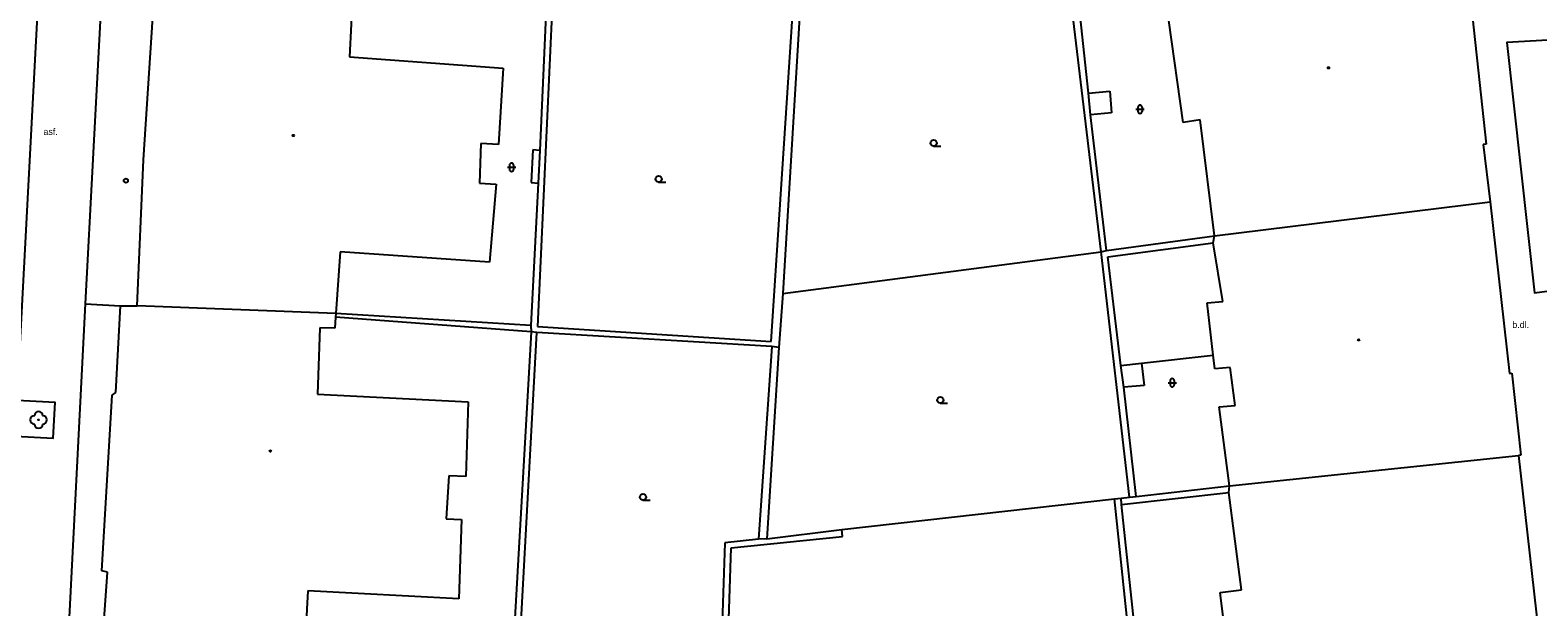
# Model space of a CAD drawing. Extents: x -599770 to -598493, y -1162076 to -1159209.
# Drawn here: x -599059.8 to -598969.3, y -1159761.3 to -1159726.7 of the extents above; entities that cross this region are included whole.
import ezdxf

# ---------------------------------------------------------------- set-up
doc = ezdxf.new("R2010")
doc.units = 0
doc.layers.add('Podklad', color=7, linetype='Continuous')

msp = doc.modelspace()

# ---------------------------------------------------------------- linework, layer by layer
at = {"layer": 'Podklad'}
for p, q in [((-598993.473, -1159731.438), (-598992.973, -1159731.438)), ((-598993.348, -1159731.313), (-598993.348, -1159731.563)), ((-598993.098, -1159731.313), (-598993.098, -1159731.563)), ((-599005.61, -1159733.648), (-599005.172, -1159733.648)), ((-599031.068, -1159734.793), (-599031.068, -1159735.043)), ((-599030.818, -1159734.793), (-599030.818, -1159735.043)), ((-599031.193, -1159734.918), (-599030.693, -1159734.918)), ((-599022.12, -1159735.808), (-599021.683, -1159735.808)), ((-598991.543, -1159747.838), (-598991.043, -1159747.838)), ((-598991.418, -1159747.713), (-598991.418, -1159747.963)), ((-598991.168, -1159747.713), (-598991.168, -1159747.963)), ((-599005.21, -1159749.067), (-599004.773, -1159749.067)), ((-599023.06, -1159754.887), (-599022.622, -1159754.887))]:
    msp.add_line(p, q, dxfattribs=at)
for points in [[(-599054.74, -1159709.09), (-599055.16, -1159717.05), (-599056.53, -1159743.1), (-599058.18, -1159775.24), (-599060.45, -1159818.7), (-599062.24, -1159855.51)], [(-599060.61, -1159748.9), (-599059.5, -1159727.7), (-599059.1, -1159720.25)], [(-598995.55, -1159739.98), (-598997.69, -1159722.11)], [(-598996.32, -1159730.47), (-598997.18, -1159722.44)], [(-598973.59, -1159722.98), (-598972.44, -1159733.52)], [(-599053.04, -1159734.47), (-599052.33, -1159723.76)], [(-599040.47, -1159724.35), (-599040.67, -1159728.28)], [(-599028.49, -1159724.86), (-599029.39, -1159744.47)], [(-599028.84, -1159724.87), (-599029.25, -1159733.91)], [(-599015.36, -1159745.37), (-599014.09, -1159725.88)], [(-599013.66, -1159725.91), (-599014.67, -1159742.48)], [(-598990.64, -1159732.22), (-598991.5, -1159726.12)], [(-598968.05, -1159727.25), (-598971.21, -1159727.43), (-598969.54, -1159742.44), (-598966.44, -1159742.03)], [(-599040.67, -1159728.28), (-599031.45, -1159728.96)], [(-599031.45, -1159728.96), (-599031.72, -1159733.54)], [(-598996.32, -1159730.47), (-598995.04, -1159730.35)], [(-598996.19, -1159731.76), (-598996.32, -1159730.47)], [(-598995.04, -1159730.35), (-598994.93, -1159731.64)], [(-598994.93, -1159731.64), (-598996.19, -1159731.76)], [(-598995.24, -1159739.9), (-598996.19, -1159731.76)], [(-598989.61, -1159732.07), (-598990.64, -1159732.22)], [(-598988.76, -1159739.02), (-598989.61, -1159732.07)], [(-599032.78, -1159733.49), (-599032.87, -1159735.86)], [(-599031.72, -1159733.54), (-599032.78, -1159733.49)], [(-599029.67, -1159733.87), (-599029.77, -1159735.82)], [(-599029.25, -1159733.91), (-599029.67, -1159733.87)], [(-599029.25, -1159733.91), (-599029.34, -1159735.86)], [(-598972.44, -1159733.52), (-598972.63, -1159733.55)], [(-598972.63, -1159733.55), (-598972.21, -1159736.99)], [(-599053.41, -1159743.22), (-599053.04, -1159734.47)], [(-599032.87, -1159735.86), (-599031.87, -1159735.93)], [(-599031.87, -1159735.93), (-599032.26, -1159740.6)], [(-599029.34, -1159735.86), (-599029.78, -1159744.4)], [(-599029.77, -1159735.82), (-599029.34, -1159735.86)], [(-598988.76, -1159739.02), (-598972.21, -1159736.99)], [(-598972.21, -1159736.99), (-598971.05, -1159747.29)], [(-598995.24, -1159739.9), (-598988.76, -1159739.02)], [(-598988.83, -1159739.44), (-598988.76, -1159739.02)], [(-599041.23, -1159739.99), (-599041.49, -1159743.69)], [(-599032.26, -1159740.6), (-599041.23, -1159739.99)], [(-599014.67, -1159742.48), (-598995.55, -1159739.98)], [(-598995.55, -1159739.98), (-598995.24, -1159739.9)], [(-598993.85, -1159754.7), (-598995.55, -1159739.98)], [(-598995.16, -1159740.29), (-598988.83, -1159739.44)], [(-598988.26, -1159742.97), (-598988.83, -1159739.44)], [(-598994.38, -1159746.81), (-598995.16, -1159740.29)], [(-599014.67, -1159742.48), (-599014.9, -1159745.72)], [(-598989.2, -1159743.05), (-598988.26, -1159742.97)], [(-599056.526, -1159743.102), (-599054.41, -1159743.22)], [(-599054.7, -1159748.43), (-599054.41, -1159743.22)], [(-599054.41, -1159743.22), (-599053.41, -1159743.22)], [(-599041.49, -1159743.69), (-599053.41, -1159743.22)], [(-599041.49, -1159743.69), (-599041.52, -1159743.91)], [(-599029.78, -1159744.4), (-599041.49, -1159743.69)], [(-598988.74, -1159747), (-598988.84, -1159746.18), (-598989.2, -1159743.05)], [(-599042.46, -1159744.54), (-599042.6, -1159748.52)], [(-599041.56, -1159744.57), (-599042.46, -1159744.54)], [(-599041.52, -1159743.91), (-599041.56, -1159744.57)], [(-599029.76, -1159744.79), (-599041.52, -1159743.91)], [(-599029.78, -1159744.4), (-599029.76, -1159744.79)], [(-599029.39, -1159744.47), (-599015.36, -1159745.37)], [(-599029.76, -1159744.79), (-599030.74, -1159761.97), (-599030.89, -1159764.66)], [(-599030.51, -1159764.7), (-599029.42, -1159744.83)], [(-599029.42, -1159744.83), (-599029.76, -1159744.79)], [(-599015.32, -1159745.66), (-599029.42, -1159744.83)], [(-599015.32, -1159745.66), (-599016.12, -1159757.22)], [(-599014.9, -1159745.72), (-599015.32, -1159745.66)], [(-599014.9, -1159745.72), (-599015.62, -1159757.2)], [(-598993.14, -1159746.67), (-598988.84, -1159746.18)], [(-598994.38, -1159746.81), (-598993.14, -1159746.67)], [(-598994.19, -1159748.1), (-598994.38, -1159746.81)], [(-598993.14, -1159746.67), (-598992.98, -1159748.01)], [(-598987.81, -1159746.93), (-598988.74, -1159747)], [(-598987.51, -1159749.2), (-598987.81, -1159746.93)], [(-598971.05, -1159747.29), (-598970.9, -1159747.27)], [(-598970.9, -1159747.27), (-598970.36, -1159752.19)], [(-598992.98, -1159748.01), (-598994.19, -1159748.1)], [(-598993.46, -1159754.66), (-598994.19, -1159748.1)], [(-599060.72, -1159751.04), (-599058.45, -1159751.16), (-599058.33, -1159749.02), (-599060.61, -1159748.9)], [(-599055.53, -1159759.13), (-599054.92, -1159748.58)], [(-599054.92, -1159748.58), (-599054.7, -1159748.43)], [(-599042.6, -1159748.52), (-599033.55, -1159748.98)], [(-599033.55, -1159748.98), (-599033.69, -1159753.47)], [(-598988.47, -1159749.29), (-598987.51, -1159749.2)], [(-598987.86, -1159754.02), (-598988.47, -1159749.29)], [(-598987.86, -1159754.02), (-598970.51, -1159752.21)], [(-598970.36, -1159752.19), (-598970.51, -1159752.21)], [(-598970.51, -1159752.21), (-598968.36, -1159771.14)], [(-599034.7, -1159753.42), (-599034.86, -1159756.01)], [(-599033.69, -1159753.47), (-599034.7, -1159753.42)], [(-598994.35, -1159754.77), (-598993.85, -1159754.7)], [(-598994.34, -1159755.15), (-598987.89, -1159754.42)], [(-598993.85, -1159754.7), (-598993.46, -1159754.66)], [(-598993.46, -1159754.66), (-598987.86, -1159754.02)], [(-598987.89, -1159754.42), (-598987.86, -1159754.02)], [(-598987.14, -1159760.26), (-598987.89, -1159754.42)], [(-599011.12, -1159756.65), (-598994.76, -1159754.8)], [(-598994.76, -1159754.8), (-598994.35, -1159754.77)], [(-598992.76, -1159773.82), (-598994.76, -1159754.8)], [(-598994.34, -1159755.15), (-598994.35, -1159754.77)], [(-598992.36, -1159773.68), (-598994.34, -1159755.15)], [(-599034.86, -1159756.01), (-599033.95, -1159756.05)], [(-599033.95, -1159756.05), (-599034.1, -1159760.8)], [(-599018.14, -1159757.44), (-599018.4, -1159765.25)], [(-599016.12, -1159757.22), (-599018.14, -1159757.44)], [(-599017.76, -1159757.74), (-599011.09, -1159757.07)], [(-599015.62, -1159757.2), (-599016.12, -1159757.22)], [(-599015.62, -1159757.2), (-599011.12, -1159756.65)], [(-599011.09, -1159757.07), (-599011.12, -1159756.65)], [(-599018.38, -1159776.71), (-599017.76, -1159757.74)], [(-599055.19, -1159759.2), (-599055.53, -1159759.13)], [(-599055.52, -1159763.7), (-599055.19, -1159759.2)], [(-599043.18, -1159760.33), (-599043.23, -1159761.42), (-599043.36, -1159763.98)], [(-599034.1, -1159760.8), (-599043.18, -1159760.33)], [(-598988.41, -1159760.43), (-598987.14, -1159760.26)], [(-598987.58, -1159767.2), (-598988.41, -1159760.43)]]:
    msp.add_lwpolyline(points, dxfattribs=at)
for centre, radius in [((-598981.91, -1159728.95), 0.045), ((-598981.91, -1159728.95), 0.0199), ((-599044.04, -1159733.01), 0.045), ((-599044.04, -1159733.01), 0.0199), ((-599005.61, -1159733.46), 0.188), ((-599054.09, -1159735.72), 0.125), ((-599022.12, -1159735.62), 0.188), ((-598980.1, -1159745.27), 0.045), ((-598980.1, -1159745.27), 0.0199), ((-599005.21, -1159748.88), 0.188), ((-599059.33, -1159750.07), 0.025), ((-599045.42, -1159751.94), 0.045), ((-599045.42, -1159751.94), 0.0199), ((-599023.06, -1159754.7), 0.188)]:
    msp.add_circle(centre, radius, dxfattribs=at)
for centre, radius, start, end in [((-598993.223, -1159731.313), 0.125, 0, 180), ((-598993.223, -1159731.563), 0.125, 180, 0), ((-599030.943, -1159734.793), 0.125, 0, 180), ((-599030.943, -1159735.043), 0.125, 180, 0), ((-598991.293, -1159747.713), 0.125, 0, 180), ((-598991.293, -1159747.963), 0.125, 180, 0), ((-599059.58, -1159750.07), 0.25, 90, 270), ((-599059.33, -1159749.82), 0.25, 0, 180), ((-599059.08, -1159750.07), 0.25, 270, 90), ((-599059.33, -1159750.32), 0.25, 180, 0)]:
    msp.add_arc(centre, radius, start, end, dxfattribs=at)

# ---------------------------------------------------------------- texts
for s, p in [('asf.', (-599059.04, -1159732.98)), ('b.dl.', (-598970.88, -1159744.56))]:
    msp.add_text(s, height=0.4, dxfattribs=at).set_placement(p)

doc.saveas('drawing.dxf')
